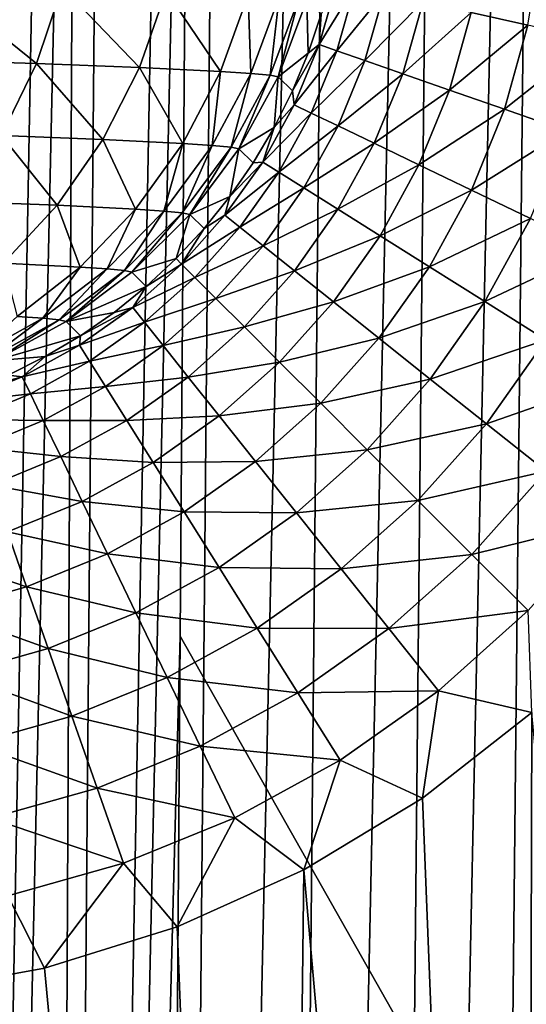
# Model space of a CAD drawing. Header units: millimetres. Extents: x -110 to 110, y 0 to 80.
# Tile 305 of 439: x 80.45 to 82.21, y 26.06 to 29.49. Entities that reach past the tile are written whole.
import ezdxf

# ---------------------------------------------------------------- set-up
doc = ezdxf.new("R2010")
doc.units = ezdxf.units.MM
doc.header["$LTSCALE"] = 59.460957
for name, color, linetype in [('127', 7, 'CONTINUOUS'), ('128', 7, 'CONTINUOUS'), ('129', 7, 'CONTINUOUS'), ('138', 7, 'CONTINUOUS'), ('30', 7, 'CONTINUOUS'), ('54', 7, 'CONTINUOUS'), ('6', 7, 'CONTINUOUS'), ('71', 7, 'CONTINUOUS'), ('74', 7, 'CONTINUOUS')]:
    doc.layers.add(name, color=color, linetype=linetype)

msp = doc.modelspace()

# ---------------------------------------------------------------- linework, layer by layer
at = {"layer": '127', "color": 7, "linetype": 'CONTINUOUS'}
for points in [[(81.3483, 29.2876, 45.205), (81.4526, 29.3701, 48.0449), (81.4481, 29.5548, 45.2079), (81.3483, 29.2876, 45.205)], [(81.4526, 29.3701, 48.0449), (81.4977, 29.5056, 48.0433), (81.4481, 29.5548, 45.2079), (81.4526, 29.3701, 48.0449)], [(81.398, 29.2382, 48.0462), (81.4526, 29.3701, 48.0449), (81.3483, 29.2876, 45.205), (81.398, 29.2382, 48.0462)], [(81.2116, 29.0372, 45.203), (81.3342, 29.1105, 48.0474), (81.3483, 29.2876, 45.205), (81.2116, 29.0372, 45.203)], [(81.3342, 29.1105, 48.0474), (81.398, 29.2382, 48.0462), (81.3483, 29.2876, 45.205), (81.3342, 29.1105, 48.0474)], [(81.2613, 28.9876, 48.0482), (81.3342, 29.1105, 48.0474), (81.2116, 29.0372, 45.203), (81.2613, 28.9876, 48.0482)], [(81.0406, 28.8088, 45.202), (81.1799, 28.8703, 48.0489), (81.2116, 29.0372, 45.203), (81.0406, 28.8088, 45.202)], [(81.1799, 28.8703, 48.0489), (81.2613, 28.9876, 48.0482), (81.2116, 29.0372, 45.203), (81.1799, 28.8703, 48.0489)], [(81.0903, 28.7591, 48.0492), (81.1799, 28.8703, 48.0489), (81.0406, 28.8088, 45.202), (81.0903, 28.7591, 48.0492)], [(80.8388, 28.6071, 45.202), (80.993, 28.6546, 48.0494), (81.0406, 28.8088, 45.202), (80.8388, 28.6071, 45.202)], [(80.993, 28.6546, 48.0494), (81.0903, 28.7591, 48.0492), (81.0406, 28.8088, 45.202), (80.993, 28.6546, 48.0494)], [(80.8885, 28.5573, 48.0492), (80.993, 28.6546, 48.0494), (80.8388, 28.6071, 45.202), (80.8885, 28.5573, 48.0492)], [(80.6105, 28.4361, 45.203), (80.8885, 28.5573, 48.0492), (80.8388, 28.6071, 45.202), (80.6105, 28.4361, 45.203)], [(80.7773, 28.4677, 48.0489), (80.8885, 28.5573, 48.0492), (80.6105, 28.4361, 45.203), (80.7773, 28.4677, 48.0489)], [(80.66, 28.3863, 48.0482), (80.7773, 28.4677, 48.0489), (80.6105, 28.4361, 45.203), (80.66, 28.3863, 48.0482)], [(80.3601, 28.2993, 45.205), (80.66, 28.3863, 48.0482), (80.6105, 28.4361, 45.203), (80.3601, 28.2993, 45.205)], [(80.5371, 28.3135, 48.0474), (80.66, 28.3863, 48.0482), (80.3601, 28.2993, 45.205), (80.5371, 28.3135, 48.0474)], [(80.4094, 28.2496, 48.0462), (80.5371, 28.3135, 48.0474), (80.3601, 28.2993, 45.205), (80.4094, 28.2496, 48.0462)]]:
    msp.add_3dface(points, dxfattribs=at)
at = {"layer": '128', "color": 7, "linetype": 'CONTINUOUS'}
for points in [[(81.244, 29.5726, 43.8944), (81.1479, 29.3057, 43.9183), (81.2529, 29.2985, 44.3406), (81.244, 29.5726, 43.8944)], [(81.3511, 29.5653, 44.3255), (81.244, 29.5726, 43.8944), (81.2529, 29.2985, 44.3406), (81.3511, 29.5653, 44.3255)], [(81.3511, 29.5653, 44.3255), (81.2529, 29.2985, 44.3406), (81.3202, 29.293, 44.771), (81.3511, 29.5653, 44.3255)], [(81.4196, 29.5601, 44.7649), (81.3511, 29.5653, 44.3255), (81.3202, 29.293, 44.771), (81.4196, 29.5601, 44.7649)], [(81.3483, 29.2876, 45.205), (81.4196, 29.5601, 44.7649), (81.3202, 29.293, 44.771), (81.3483, 29.2876, 45.205)], [(81.3483, 29.2876, 45.205), (81.4481, 29.5548, 45.2079), (81.4196, 29.5601, 44.7649), (81.3483, 29.2876, 45.205)], [(81.1479, 29.3057, 43.9183), (81.0165, 29.0554, 43.9529), (81.1185, 29.0485, 44.3632), (81.1479, 29.3057, 43.9183)], [(81.2529, 29.2985, 44.3406), (81.1479, 29.3057, 43.9183), (81.1185, 29.0485, 44.3632), (81.2529, 29.2985, 44.3406)], [(81.2529, 29.2985, 44.3406), (81.1185, 29.0485, 44.3632), (81.1841, 29.0429, 44.7814), (81.2529, 29.2985, 44.3406)], [(81.3202, 29.293, 44.771), (81.2529, 29.2985, 44.3406), (81.1841, 29.0429, 44.7814), (81.3202, 29.293, 44.771)], [(81.2116, 29.0372, 45.203), (81.3202, 29.293, 44.771), (81.1841, 29.0429, 44.7814), (81.2116, 29.0372, 45.203)], [(81.2116, 29.0372, 45.203), (81.3483, 29.2876, 45.205), (81.3202, 29.293, 44.771), (81.2116, 29.0372, 45.203)], [(81.0165, 29.0554, 43.9529), (80.8524, 28.827, 43.9976), (80.9508, 28.8203, 44.3929), (81.0165, 29.0554, 43.9529)], [(81.1185, 29.0485, 44.3632), (81.0165, 29.0554, 43.9529), (80.9508, 28.8203, 44.3929), (81.1185, 29.0485, 44.3632)], [(81.1185, 29.0485, 44.3632), (80.9508, 28.8203, 44.3929), (81.014, 28.8146, 44.7958), (81.1185, 29.0485, 44.3632)], [(81.1841, 29.0429, 44.7814), (81.1185, 29.0485, 44.3632), (81.014, 28.8146, 44.7958), (81.1841, 29.0429, 44.7814)], [(81.0406, 28.8088, 45.202), (81.1841, 29.0429, 44.7814), (81.014, 28.8146, 44.7958), (81.0406, 28.8088, 45.202)], [(81.0406, 28.8088, 45.202), (81.2116, 29.0372, 45.203), (81.1841, 29.0429, 44.7814), (81.0406, 28.8088, 45.202)], [(80.8524, 28.827, 43.9976), (80.6591, 28.6251, 44.0515), (80.753, 28.6187, 44.4291), (80.8524, 28.827, 43.9976)], [(80.9508, 28.8203, 44.3929), (80.8524, 28.827, 43.9976), (80.753, 28.6187, 44.4291), (80.9508, 28.8203, 44.3929)], [(80.9508, 28.8203, 44.3929), (80.753, 28.6187, 44.4291), (80.8134, 28.6129, 44.814), (80.9508, 28.8203, 44.3929)], [(81.014, 28.8146, 44.7958), (80.9508, 28.8203, 44.3929), (80.8134, 28.6129, 44.814), (81.014, 28.8146, 44.7958)], [(80.8388, 28.6071, 45.202), (81.014, 28.8146, 44.7958), (80.8134, 28.6129, 44.814), (80.8388, 28.6071, 45.202)], [(80.8388, 28.6071, 45.202), (81.0406, 28.8088, 45.202), (81.014, 28.8146, 44.7958), (80.8388, 28.6071, 45.202)], [(80.6591, 28.6251, 44.0515), (80.4403, 28.4537, 44.1135), (80.5293, 28.4476, 44.471), (80.6591, 28.6251, 44.0515)], [(80.753, 28.6187, 44.4291), (80.6591, 28.6251, 44.0515), (80.5293, 28.4476, 44.471), (80.753, 28.6187, 44.4291)], [(80.753, 28.6187, 44.4291), (80.5293, 28.4476, 44.471), (80.5865, 28.4419, 44.8355), (80.753, 28.6187, 44.4291)], [(80.8134, 28.6129, 44.814), (80.753, 28.6187, 44.4291), (80.5865, 28.4419, 44.8355), (80.8134, 28.6129, 44.814)], [(80.6105, 28.4361, 45.203), (80.8134, 28.6129, 44.814), (80.5865, 28.4419, 44.8355), (80.6105, 28.4361, 45.203)], [(80.6105, 28.4361, 45.203), (80.8388, 28.6071, 45.202), (80.8134, 28.6129, 44.814), (80.6105, 28.4361, 45.203)], [(80.5293, 28.4476, 44.471), (80.4403, 28.4537, 44.1135), (80.2842, 28.3106, 44.5179), (80.5293, 28.4476, 44.471)], [(80.5293, 28.4476, 44.471), (80.2842, 28.3106, 44.5179), (80.3377, 28.305, 44.86), (80.5293, 28.4476, 44.471)], [(80.5865, 28.4419, 44.8355), (80.5293, 28.4476, 44.471), (80.3377, 28.305, 44.86), (80.5865, 28.4419, 44.8355)], [(80.3601, 28.2993, 45.205), (80.5865, 28.4419, 44.8355), (80.3377, 28.305, 44.86), (80.3601, 28.2993, 45.205)], [(80.3601, 28.2993, 45.205), (80.6105, 28.4361, 45.203), (80.5865, 28.4419, 44.8355), (80.3601, 28.2993, 45.205)]]:
    msp.add_3dface(points, dxfattribs=at)
at = {"layer": '129', "color": 7, "linetype": 'CONTINUOUS'}
for points in [[(80.0777, 29.3463, 41.5911), (80.5077, 29.3334, 42.3317), (80.1619, 29.6137, 41.5414), (80.0777, 29.3463, 41.5911)], [(80.1619, 29.6137, 41.5414), (80.5077, 29.3334, 42.3317), (80.5967, 29.6006, 42.2902), (80.1619, 29.6137, 41.5414)], [(80.5077, 29.3334, 42.3317), (80.8655, 29.3198, 43.1098), (80.5967, 29.6006, 42.2902), (80.5077, 29.3334, 42.3317)], [(80.5967, 29.6006, 42.2902), (80.8655, 29.3198, 43.1098), (80.9584, 29.5869, 43.0769), (80.5967, 29.6006, 42.2902)], [(80.8655, 29.3198, 43.1098), (81.1479, 29.3057, 43.9183), (80.9584, 29.5869, 43.0769), (80.8655, 29.3198, 43.1098)], [(81.1479, 29.3057, 43.9183), (81.244, 29.5726, 43.8944), (80.9584, 29.5869, 43.0769), (81.1479, 29.3057, 43.9183)], [(80.0777, 29.3463, 41.5911), (80.386, 29.0827, 42.3905), (80.5077, 29.3334, 42.3317), (80.0777, 29.3463, 41.5911)], [(80.386, 29.0827, 42.3905), (80.7384, 29.0693, 43.1567), (80.5077, 29.3334, 42.3317), (80.386, 29.0827, 42.3905)], [(80.5077, 29.3334, 42.3317), (80.7384, 29.0693, 43.1567), (80.8655, 29.3198, 43.1098), (80.5077, 29.3334, 42.3317)], [(80.7384, 29.0693, 43.1567), (81.0165, 29.0554, 43.9529), (80.8655, 29.3198, 43.1098), (80.7384, 29.0693, 43.1567)], [(81.0165, 29.0554, 43.9529), (81.1479, 29.3057, 43.9183), (80.8655, 29.3198, 43.1098), (81.0165, 29.0554, 43.9529)], [(80.2341, 28.8538, 42.4653), (80.5797, 28.8407, 43.2168), (80.386, 29.0827, 42.3905), (80.2341, 28.8538, 42.4653)], [(80.386, 29.0827, 42.3905), (80.5797, 28.8407, 43.2168), (80.7384, 29.0693, 43.1567), (80.386, 29.0827, 42.3905)], [(80.5797, 28.8407, 43.2168), (80.8524, 28.827, 43.9976), (80.7384, 29.0693, 43.1567), (80.5797, 28.8407, 43.2168)], [(80.8524, 28.827, 43.9976), (81.0165, 29.0554, 43.9529), (80.7384, 29.0693, 43.1567), (80.8524, 28.827, 43.9976)], [(80.2341, 28.8538, 42.4653), (80.3926, 28.6384, 43.2887), (80.5797, 28.8407, 43.2168), (80.2341, 28.8538, 42.4653)], [(80.3926, 28.6384, 43.2887), (80.6591, 28.6251, 44.0515), (80.5797, 28.8407, 43.2168), (80.3926, 28.6384, 43.2887)], [(80.6591, 28.6251, 44.0515), (80.8524, 28.827, 43.9976), (80.5797, 28.8407, 43.2168), (80.6591, 28.6251, 44.0515)], [(80.4403, 28.4537, 44.1135), (80.6591, 28.6251, 44.0515), (80.3926, 28.6384, 43.2887), (80.4403, 28.4537, 44.1135)]]:
    msp.add_3dface(points, dxfattribs=at)
at = {"layer": '138', "color": 7, "linetype": 'CONTINUOUS'}
for points in [[(82.217, 29.4667, 49.5256), (82.2654, 29.7662, 49.5235), (82.02, 29.5116, 49.3282), (82.217, 29.4667, 49.5256)], [(81.4977, 29.5056, 48.0433), (81.4907, 29.3998, 48.3229), (81.5532, 29.6182, 48.3203), (81.4977, 29.5056, 48.0433)], [(81.4907, 29.3998, 48.3229), (81.6164, 29.6037, 48.5952), (81.5532, 29.6182, 48.3203), (81.4907, 29.3998, 48.3229)], [(81.5522, 29.3782, 48.5978), (81.6164, 29.6037, 48.5952), (81.4907, 29.3998, 48.3229), (81.5522, 29.3782, 48.5978)], [(81.5522, 29.3782, 48.5978), (81.7167, 29.5809, 48.8583), (81.6164, 29.6037, 48.5952), (81.5522, 29.3782, 48.5978)], [(81.6497, 29.3442, 48.8607), (81.7167, 29.5809, 48.8583), (81.5522, 29.3782, 48.5978), (81.6497, 29.3442, 48.8607)], [(81.6497, 29.3442, 48.8607), (81.8521, 29.5499, 49.1042), (81.7167, 29.5809, 48.8583), (81.6497, 29.3442, 48.8607)], [(81.7812, 29.2982, 49.1065), (81.8521, 29.5499, 49.1042), (81.6497, 29.3442, 48.8607), (81.7812, 29.2982, 49.1065)], [(81.7812, 29.2982, 49.1065), (82.02, 29.5116, 49.3282), (81.8521, 29.5499, 49.1042), (81.7812, 29.2982, 49.1065)], [(81.4977, 29.5056, 48.0433), (81.4526, 29.3701, 48.0449), (81.4907, 29.3998, 48.3229), (81.4977, 29.5056, 48.0433)], [(81.944, 29.2412, 49.3302), (82.02, 29.5116, 49.3282), (81.7812, 29.2982, 49.1065), (81.944, 29.2412, 49.3302)], [(81.944, 29.2412, 49.3302), (82.217, 29.4667, 49.5256), (82.02, 29.5116, 49.3282), (81.944, 29.2412, 49.3302)], [(82.1349, 29.1744, 49.5273), (82.217, 29.4667, 49.5256), (81.944, 29.2412, 49.3302), (82.1349, 29.1744, 49.5273)], [(82.1349, 29.1744, 49.5273), (82.4391, 29.416, 49.6926), (82.217, 29.4667, 49.5256), (82.1349, 29.1744, 49.5273)], [(81.398, 29.2382, 48.0462), (81.4041, 29.1898, 48.325), (81.4907, 29.3998, 48.3229), (81.398, 29.2382, 48.0462)], [(81.4526, 29.3701, 48.0449), (81.398, 29.2382, 48.0462), (81.4907, 29.3998, 48.3229), (81.4526, 29.3701, 48.0449)], [(81.4041, 29.1898, 48.325), (81.5522, 29.3782, 48.5978), (81.4907, 29.3998, 48.3229), (81.4041, 29.1898, 48.325)], [(82.3502, 29.0991, 49.694), (82.4391, 29.416, 49.6926), (82.1349, 29.1744, 49.5273), (82.3502, 29.0991, 49.694)], [(81.4631, 29.1614, 48.5998), (81.5522, 29.3782, 48.5978), (81.4041, 29.1898, 48.325), (81.4631, 29.1614, 48.5998)], [(81.4631, 29.1614, 48.5998), (81.6497, 29.3442, 48.8607), (81.5522, 29.3782, 48.5978), (81.4631, 29.1614, 48.5998)], [(81.5564, 29.1164, 48.8626), (81.6497, 29.3442, 48.8607), (81.4631, 29.1614, 48.5998), (81.5564, 29.1164, 48.8626)], [(81.5564, 29.1164, 48.8626), (81.7812, 29.2982, 49.1065), (81.6497, 29.3442, 48.8607), (81.5564, 29.1164, 48.8626)], [(81.6821, 29.0559, 49.1082), (81.7812, 29.2982, 49.1065), (81.5564, 29.1164, 48.8626), (81.6821, 29.0559, 49.1082)], [(81.6821, 29.0559, 49.1082), (81.944, 29.2412, 49.3302), (81.7812, 29.2982, 49.1065), (81.6821, 29.0559, 49.1082)], [(81.398, 29.2382, 48.0462), (81.3342, 29.1105, 48.0474), (81.4041, 29.1898, 48.325), (81.398, 29.2382, 48.0462)], [(81.8377, 28.981, 49.3317), (81.944, 29.2412, 49.3302), (81.6821, 29.0559, 49.1082), (81.8377, 28.981, 49.3317)], [(81.8377, 28.981, 49.3317), (82.1349, 29.1744, 49.5273), (81.944, 29.2412, 49.3302), (81.8377, 28.981, 49.3317)], [(81.3342, 29.1105, 48.0474), (81.2944, 28.9908, 48.3265), (81.4041, 29.1898, 48.325), (81.3342, 29.1105, 48.0474)], [(81.2944, 28.9908, 48.3265), (81.4631, 29.1614, 48.5998), (81.4041, 29.1898, 48.325), (81.2944, 28.9908, 48.3265)], [(81.35, 28.9558, 48.6013), (81.4631, 29.1614, 48.5998), (81.2944, 28.9908, 48.3265), (81.35, 28.9558, 48.6013)], [(81.35, 28.9558, 48.6013), (81.5564, 29.1164, 48.8626), (81.4631, 29.1614, 48.5998), (81.35, 28.9558, 48.6013)], [(82.0202, 28.8931, 49.5287), (82.1349, 29.1744, 49.5273), (81.8377, 28.981, 49.3317), (82.0202, 28.8931, 49.5287)], [(82.0202, 28.8931, 49.5287), (82.3502, 29.0991, 49.694), (82.1349, 29.1744, 49.5273), (82.0202, 28.8931, 49.5287)], [(81.3342, 29.1105, 48.0474), (81.2613, 28.9876, 48.0482), (81.2944, 28.9908, 48.3265), (81.3342, 29.1105, 48.0474)], [(81.4379, 28.9007, 48.864), (81.5564, 29.1164, 48.8626), (81.35, 28.9558, 48.6013), (81.4379, 28.9007, 48.864)], [(81.4379, 28.9007, 48.864), (81.6821, 29.0559, 49.1082), (81.5564, 29.1164, 48.8626), (81.4379, 28.9007, 48.864)], [(82.2258, 28.7941, 49.6951), (82.3502, 29.0991, 49.694), (82.0202, 28.8931, 49.5287), (82.2258, 28.7941, 49.6951)], [(81.5562, 28.8263, 49.1095), (81.6821, 29.0559, 49.1082), (81.4379, 28.9007, 48.864), (81.5562, 28.8263, 49.1095)], [(81.5562, 28.8263, 49.1095), (81.8377, 28.981, 49.3317), (81.6821, 29.0559, 49.1082), (81.5562, 28.8263, 49.1095)], [(81.1799, 28.8703, 48.0489), (81.1631, 28.8054, 48.3275), (81.2944, 28.9908, 48.3265), (81.1799, 28.8703, 48.0489)], [(81.1631, 28.8054, 48.3275), (81.35, 28.9558, 48.6013), (81.2944, 28.9908, 48.3265), (81.1631, 28.8054, 48.3275)], [(81.2613, 28.9876, 48.0482), (81.1799, 28.8703, 48.0489), (81.2944, 28.9908, 48.3265), (81.2613, 28.9876, 48.0482)], [(81.2145, 28.7644, 48.6022), (81.35, 28.9558, 48.6013), (81.1631, 28.8054, 48.3275), (81.2145, 28.7644, 48.6022)], [(81.2145, 28.7644, 48.6022), (81.4379, 28.9007, 48.864), (81.35, 28.9558, 48.6013), (81.2145, 28.7644, 48.6022)], [(81.7026, 28.7343, 49.3329), (81.8377, 28.981, 49.3317), (81.5562, 28.8263, 49.1095), (81.7026, 28.7343, 49.3329)], [(81.7026, 28.7343, 49.3329), (82.0202, 28.8931, 49.5287), (81.8377, 28.981, 49.3317), (81.7026, 28.7343, 49.3329)], [(81.2957, 28.6996, 48.8648), (81.4379, 28.9007, 48.864), (81.2145, 28.7644, 48.6022), (81.2957, 28.6996, 48.8648)], [(81.2957, 28.6996, 48.8648), (81.5562, 28.8263, 49.1095), (81.4379, 28.9007, 48.864), (81.2957, 28.6996, 48.8648)], [(81.8742, 28.6265, 49.5297), (82.0202, 28.8931, 49.5287), (81.7026, 28.7343, 49.3329), (81.8742, 28.6265, 49.5297)], [(81.8742, 28.6265, 49.5297), (82.2258, 28.7941, 49.6951), (82.0202, 28.8931, 49.5287), (81.8742, 28.6265, 49.5297)], [(81.1799, 28.8703, 48.0489), (81.0903, 28.7591, 48.0492), (81.1631, 28.8054, 48.3275), (81.1799, 28.8703, 48.0489)], [(81.4051, 28.6124, 49.1103), (81.5562, 28.8263, 49.1095), (81.2957, 28.6996, 48.8648), (81.4051, 28.6124, 49.1103)], [(81.4051, 28.6124, 49.1103), (81.7026, 28.7343, 49.3329), (81.5562, 28.8263, 49.1095), (81.4051, 28.6124, 49.1103)], [(81.0903, 28.7591, 48.0492), (81.0117, 28.6359, 48.3278), (81.1631, 28.8054, 48.3275), (81.0903, 28.7591, 48.0492)], [(81.0117, 28.6359, 48.3278), (81.2145, 28.7644, 48.6022), (81.1631, 28.8054, 48.3275), (81.0117, 28.6359, 48.3278)], [(82.0675, 28.505, 49.6959), (82.2258, 28.7941, 49.6951), (81.8742, 28.6265, 49.5297), (82.0675, 28.505, 49.6959)], [(82.0675, 28.505, 49.6959), (82.4505, 28.6859, 49.8277), (82.2258, 28.7941, 49.6951), (82.0675, 28.505, 49.6959)], [(81.0903, 28.7591, 48.0492), (80.993, 28.6546, 48.0494), (81.0117, 28.6359, 48.3278), (81.0903, 28.7591, 48.0492)], [(81.0583, 28.5894, 48.6024), (81.2145, 28.7644, 48.6022), (81.0117, 28.6359, 48.3278), (81.0583, 28.5894, 48.6024)], [(81.0583, 28.5894, 48.6024), (81.2957, 28.6996, 48.8648), (81.2145, 28.7644, 48.6022), (81.0583, 28.5894, 48.6024)], [(81.5403, 28.5046, 49.3336), (81.7026, 28.7343, 49.3329), (81.4051, 28.6124, 49.1103), (81.5403, 28.5046, 49.3336)], [(81.5403, 28.5046, 49.3336), (81.8742, 28.6265, 49.5297), (81.7026, 28.7343, 49.3329), (81.5403, 28.5046, 49.3336)], [(81.1317, 28.5159, 48.8651), (81.2957, 28.6996, 48.8648), (81.0583, 28.5894, 48.6024), (81.1317, 28.5159, 48.8651)], [(81.1317, 28.5159, 48.8651), (81.4051, 28.6124, 49.1103), (81.2957, 28.6996, 48.8648), (81.1317, 28.5159, 48.8651)], [(82.2788, 28.3723, 49.8284), (82.4505, 28.6859, 49.8277), (82.0675, 28.505, 49.6959), (82.2788, 28.3723, 49.8284)], [(80.993, 28.6546, 48.0494), (80.8885, 28.5573, 48.0492), (81.0117, 28.6359, 48.3278), (80.993, 28.6546, 48.0494)], [(80.8885, 28.5573, 48.0492), (80.8423, 28.4846, 48.3275), (81.0117, 28.6359, 48.3278), (80.8885, 28.5573, 48.0492)], [(80.8423, 28.4846, 48.3275), (81.0583, 28.5894, 48.6024), (81.0117, 28.6359, 48.3278), (80.8423, 28.4846, 48.3275)], [(81.2306, 28.417, 49.1105), (81.4051, 28.6124, 49.1103), (81.1317, 28.5159, 48.8651), (81.2306, 28.417, 49.1105)], [(81.2306, 28.417, 49.1105), (81.5403, 28.5046, 49.3336), (81.4051, 28.6124, 49.1103), (81.2306, 28.417, 49.1105)], [(81.6988, 28.3782, 49.5303), (81.8742, 28.6265, 49.5297), (81.5403, 28.5046, 49.3336), (81.6988, 28.3782, 49.5303)], [(81.6988, 28.3782, 49.5303), (82.0675, 28.505, 49.6959), (81.8742, 28.6265, 49.5297), (81.6988, 28.3782, 49.5303)], [(80.8833, 28.4331, 48.6022), (81.0583, 28.5894, 48.6024), (80.8423, 28.4846, 48.3275), (80.8833, 28.4331, 48.6022)], [(80.8833, 28.4331, 48.6022), (81.1317, 28.5159, 48.8651), (81.0583, 28.5894, 48.6024), (80.8833, 28.4331, 48.6022)], [(80.8885, 28.5573, 48.0492), (80.7773, 28.4677, 48.0489), (80.8423, 28.4846, 48.3275), (80.8885, 28.5573, 48.0492)], [(80.948, 28.3519, 48.8648), (81.1317, 28.5159, 48.8651), (80.8833, 28.4331, 48.6022), (80.948, 28.3519, 48.8648)], [(80.948, 28.3519, 48.8648), (81.2306, 28.417, 49.1105), (81.1317, 28.5159, 48.8651), (80.948, 28.3519, 48.8648)], [(80.66, 28.3863, 48.0482), (80.6569, 28.3532, 48.3265), (80.8423, 28.4846, 48.3275), (80.66, 28.3863, 48.0482)], [(80.6569, 28.3532, 48.3265), (80.8833, 28.4331, 48.6022), (80.8423, 28.4846, 48.3275), (80.6569, 28.3532, 48.3265)], [(80.7773, 28.4677, 48.0489), (80.66, 28.3863, 48.0482), (80.8423, 28.4846, 48.3275), (80.7773, 28.4677, 48.0489)], [(81.353, 28.2946, 49.3338), (81.5403, 28.5046, 49.3336), (81.2306, 28.417, 49.1105), (81.353, 28.2946, 49.3338)], [(81.353, 28.2946, 49.3338), (81.6988, 28.3782, 49.5303), (81.5403, 28.5046, 49.3336), (81.353, 28.2946, 49.3338)], [(81.8774, 28.2357, 49.6964), (82.0675, 28.505, 49.6959), (81.6988, 28.3782, 49.5303), (81.8774, 28.2357, 49.6964)], [(81.8774, 28.2357, 49.6964), (82.2788, 28.3723, 49.8284), (82.0675, 28.505, 49.6959), (81.8774, 28.2357, 49.6964)], [(80.6918, 28.2976, 48.6013), (80.8833, 28.4331, 48.6022), (80.6569, 28.3532, 48.3265), (80.6918, 28.2976, 48.6013)], [(80.6918, 28.2976, 48.6013), (80.948, 28.3519, 48.8648), (80.8833, 28.4331, 48.6022), (80.6918, 28.2976, 48.6013)], [(81.0352, 28.2426, 49.1103), (81.2306, 28.417, 49.1105), (80.948, 28.3519, 48.8648), (81.0352, 28.2426, 49.1103)], [(81.0352, 28.2426, 49.1103), (81.353, 28.2946, 49.3338), (81.2306, 28.417, 49.1105), (81.0352, 28.2426, 49.1103)], [(80.66, 28.3863, 48.0482), (80.5371, 28.3135, 48.0474), (80.6569, 28.3532, 48.3265), (80.66, 28.3863, 48.0482)], [(81.4964, 28.1513, 49.5305), (81.6988, 28.3782, 49.5303), (81.353, 28.2946, 49.3338), (81.4964, 28.1513, 49.5305)], [(81.4964, 28.1513, 49.5305), (81.8774, 28.2357, 49.6964), (81.6988, 28.3782, 49.5303), (81.4964, 28.1513, 49.5305)], [(82.0726, 28.0801, 49.8287), (82.2788, 28.3723, 49.8284), (81.8774, 28.2357, 49.6964), (82.0726, 28.0801, 49.8287)], [(82.0726, 28.0801, 49.8287), (82.5038, 28.231, 49.9243), (82.2788, 28.3723, 49.8284), (82.0726, 28.0801, 49.8287)], [(80.5371, 28.3135, 48.0474), (80.4579, 28.2435, 48.325), (80.6569, 28.3532, 48.3265), (80.5371, 28.3135, 48.0474)], [(80.4579, 28.2435, 48.325), (80.6918, 28.2976, 48.6013), (80.6569, 28.3532, 48.3265), (80.4579, 28.2435, 48.325)], [(80.747, 28.2098, 48.864), (80.948, 28.3519, 48.8648), (80.6918, 28.2976, 48.6013), (80.747, 28.2098, 48.864)], [(80.747, 28.2098, 48.864), (81.0352, 28.2426, 49.1103), (80.948, 28.3519, 48.8648), (80.747, 28.2098, 48.864)], [(80.5371, 28.3135, 48.0474), (80.4094, 28.2496, 48.0462), (80.4579, 28.2435, 48.325), (80.5371, 28.3135, 48.0474)], [(80.4863, 28.1845, 48.5998), (80.6918, 28.2976, 48.6013), (80.4579, 28.2435, 48.325), (80.4863, 28.1845, 48.5998)], [(80.4863, 28.1845, 48.5998), (80.747, 28.2098, 48.864), (80.6918, 28.2976, 48.6013), (80.4863, 28.1845, 48.5998)], [(81.1431, 28.1073, 49.3336), (81.353, 28.2946, 49.3338), (81.0352, 28.2426, 49.1103), (81.1431, 28.1073, 49.3336)], [(81.1431, 28.1073, 49.3336), (81.4964, 28.1513, 49.5305), (81.353, 28.2946, 49.3338), (81.1431, 28.1073, 49.3336)], [(80.2775, 28.195, 48.0449), (80.2479, 28.1569, 48.3229), (80.4579, 28.2435, 48.325), (80.2775, 28.195, 48.0449)], [(80.2479, 28.1569, 48.3229), (80.4863, 28.1845, 48.5998), (80.4579, 28.2435, 48.325), (80.2479, 28.1569, 48.3229)], [(80.4094, 28.2496, 48.0462), (80.2775, 28.195, 48.0449), (80.4579, 28.2435, 48.325), (80.4094, 28.2496, 48.0462)], [(80.8213, 28.0915, 49.1095), (81.0352, 28.2426, 49.1103), (80.747, 28.2098, 48.864), (80.8213, 28.0915, 49.1095)], [(80.8213, 28.0915, 49.1095), (81.1431, 28.1073, 49.3336), (81.0352, 28.2426, 49.1103), (80.8213, 28.0915, 49.1095)], [(81.6579, 27.9897, 49.6966), (81.8774, 28.2357, 49.6964), (81.4964, 28.1513, 49.5305), (81.6579, 27.9897, 49.6966)], [(81.6579, 27.9897, 49.6966), (82.0726, 28.0801, 49.8287), (81.8774, 28.2357, 49.6964), (81.6579, 27.9897, 49.6966)], [(80.5312, 28.0913, 48.8626), (80.747, 28.2098, 48.864), (80.4863, 28.1845, 48.5998), (80.5312, 28.0913, 48.8626)], [(80.5312, 28.0913, 48.8626), (80.8213, 28.0915, 49.1095), (80.747, 28.2098, 48.864), (80.5312, 28.0913, 48.8626)], [(82.2803, 27.9145, 49.9246), (82.5038, 28.231, 49.9243), (82.0726, 28.0801, 49.8287), (82.2803, 27.9145, 49.9246)], [(80.2694, 28.0954, 48.5978), (80.4863, 28.1845, 48.5998), (80.2479, 28.1569, 48.3229), (80.2694, 28.0954, 48.5978)], [(80.2694, 28.0954, 48.5978), (80.5312, 28.0913, 48.8626), (80.4863, 28.1845, 48.5998), (80.2694, 28.0954, 48.5978)], [(81.2695, 27.9488, 49.5303), (81.4964, 28.1513, 49.5305), (81.1431, 28.1073, 49.3336), (81.2695, 27.9488, 49.5303)], [(81.2695, 27.9488, 49.5303), (81.6579, 27.9897, 49.6966), (81.4964, 28.1513, 49.5305), (81.2695, 27.9488, 49.5303)], [(80.9133, 27.945, 49.3329), (81.1431, 28.1073, 49.3336), (80.8213, 28.0915, 49.1095), (80.9133, 27.945, 49.3329)], [(80.9133, 27.945, 49.3329), (81.2695, 27.9488, 49.5303), (81.1431, 28.1073, 49.3336), (80.9133, 27.945, 49.3329)], [(80.3035, 27.9979, 48.8607), (80.5312, 28.0913, 48.8626), (80.2694, 28.0954, 48.5978), (80.3035, 27.9979, 48.8607)], [(80.3035, 27.9979, 48.8607), (80.5917, 27.9656, 49.1082), (80.5312, 28.0913, 48.8626), (80.3035, 27.9979, 48.8607)], [(80.5917, 27.9656, 49.1082), (80.8213, 28.0915, 49.1095), (80.5312, 28.0913, 48.8626), (80.5917, 27.9656, 49.1082)], [(80.5917, 27.9656, 49.1082), (80.9133, 27.945, 49.3329), (80.8213, 28.0915, 49.1095), (80.5917, 27.9656, 49.1082)], [(81.8344, 27.8132, 49.8289), (82.0726, 28.0801, 49.8287), (81.6579, 27.9897, 49.6966), (81.8344, 27.8132, 49.8289)], [(81.8344, 27.8132, 49.8289), (82.2803, 27.9145, 49.9246), (82.0726, 28.0801, 49.8287), (81.8344, 27.8132, 49.8289)], [(80.3495, 27.8665, 49.1065), (80.5917, 27.9656, 49.1082), (80.3035, 27.9979, 48.8607), (80.3495, 27.8665, 49.1065)], [(80.3495, 27.8665, 49.1065), (80.6667, 27.8099, 49.3317), (80.5917, 27.9656, 49.1082), (80.3495, 27.8665, 49.1065)], [(80.6667, 27.8099, 49.3317), (80.9133, 27.945, 49.3329), (80.5917, 27.9656, 49.1082), (80.6667, 27.8099, 49.3317)], [(81.4119, 27.7702, 49.6964), (81.6579, 27.9897, 49.6966), (81.2695, 27.9488, 49.5303), (81.4119, 27.7702, 49.6964)], [(81.4119, 27.7702, 49.6964), (81.8344, 27.8132, 49.8289), (81.6579, 27.9897, 49.6966), (81.4119, 27.7702, 49.6964)], [(80.6667, 27.8099, 49.3317), (81.0211, 27.7735, 49.5297), (80.9133, 27.945, 49.3329), (80.6667, 27.8099, 49.3317)], [(81.0211, 27.7735, 49.5297), (81.2695, 27.9488, 49.5303), (80.9133, 27.945, 49.3329), (81.0211, 27.7735, 49.5297)], [(81.0211, 27.7735, 49.5297), (81.4119, 27.7702, 49.6964), (81.2695, 27.9488, 49.5303), (81.0211, 27.7735, 49.5297)], [(82.0223, 27.6253, 49.9247), (82.2803, 27.9145, 49.9246), (81.8344, 27.8132, 49.8289), (82.0223, 27.6253, 49.9247)], [(82.0223, 27.6253, 49.9247), (82.4965, 27.742, 49.982), (82.2803, 27.9145, 49.9246), (82.0223, 27.6253, 49.9247)], [(80.4064, 27.7037, 49.3302), (80.6667, 27.8099, 49.3317), (80.3495, 27.8665, 49.1065), (80.4064, 27.7037, 49.3302)], [(80.4064, 27.7037, 49.3302), (80.7545, 27.6275, 49.5287), (80.6667, 27.8099, 49.3317), (80.4064, 27.7037, 49.3302)], [(80.7545, 27.6275, 49.5287), (81.0211, 27.7735, 49.5297), (80.6667, 27.8099, 49.3317), (80.7545, 27.6275, 49.5287)], [(81.5675, 27.5751, 49.8287), (81.8344, 27.8132, 49.8289), (81.4119, 27.7702, 49.6964), (81.5675, 27.5751, 49.8287)], [(81.5675, 27.5751, 49.8287), (82.0223, 27.6253, 49.9247), (81.8344, 27.8132, 49.8289), (81.5675, 27.5751, 49.8287)], [(80.7545, 27.6275, 49.5287), (81.1426, 27.5801, 49.6959), (81.0211, 27.7735, 49.5297), (80.7545, 27.6275, 49.5287)], [(81.1426, 27.5801, 49.6959), (81.4119, 27.7702, 49.6964), (81.0211, 27.7735, 49.5297), (81.1426, 27.5801, 49.6959)], [(81.1426, 27.5801, 49.6959), (81.5675, 27.5751, 49.8287), (81.4119, 27.7702, 49.6964), (81.1426, 27.5801, 49.6959)], [(82.2179, 27.4298, 49.9821), (82.4965, 27.742, 49.982), (82.0223, 27.6253, 49.9247), (82.2179, 27.4298, 49.9821)], [(80.136, 27.6276, 49.3282), (80.4732, 27.5127, 49.5273), (80.4064, 27.7037, 49.3302), (80.136, 27.6276, 49.3282)], [(80.4732, 27.5127, 49.5273), (80.7545, 27.6275, 49.5287), (80.4064, 27.7037, 49.3302), (80.4732, 27.5127, 49.5273)], [(80.181, 27.4307, 49.5256), (80.4732, 27.5127, 49.5273), (80.136, 27.6276, 49.3282), (80.181, 27.4307, 49.5256)], [(80.4732, 27.5127, 49.5273), (80.8535, 27.4218, 49.6951), (80.7545, 27.6275, 49.5287), (80.4732, 27.5127, 49.5273)], [(80.8535, 27.4218, 49.6951), (81.1426, 27.5801, 49.6959), (80.7545, 27.6275, 49.5287), (80.8535, 27.4218, 49.6951)], [(81.7332, 27.3673, 49.9246), (82.0223, 27.6253, 49.9247), (81.5675, 27.5751, 49.8287), (81.7332, 27.3673, 49.9246)], [(81.7332, 27.3673, 49.9246), (82.2179, 27.4298, 49.9821), (82.0223, 27.6253, 49.9247), (81.7332, 27.3673, 49.9246)], [(80.8535, 27.4218, 49.6951), (81.2753, 27.3688, 49.8284), (81.1426, 27.5801, 49.6959), (80.8535, 27.4218, 49.6951)], [(81.2753, 27.3688, 49.8284), (81.5675, 27.5751, 49.8287), (81.1426, 27.5801, 49.6959), (81.2753, 27.3688, 49.8284)], [(81.2753, 27.3688, 49.8284), (81.7332, 27.3673, 49.9246), (81.5675, 27.5751, 49.8287), (81.2753, 27.3688, 49.8284)], [(80.181, 27.4307, 49.5256), (80.5486, 27.2975, 49.694), (80.4732, 27.5127, 49.5273), (80.181, 27.4307, 49.5256)], [(80.5486, 27.2975, 49.694), (80.8535, 27.4218, 49.6951), (80.4732, 27.5127, 49.5273), (80.5486, 27.2975, 49.694)], [(80.2316, 27.2085, 49.6926), (80.5486, 27.2975, 49.694), (80.181, 27.4307, 49.5256), (80.2316, 27.2085, 49.6926)], [(80.5486, 27.2975, 49.694), (80.9617, 27.1971, 49.8277), (80.8535, 27.4218, 49.6951), (80.5486, 27.2975, 49.694)], [(80.9617, 27.1971, 49.8277), (81.2753, 27.3688, 49.8284), (80.8535, 27.4218, 49.6951), (80.9617, 27.1971, 49.8277)], [(81.9056, 27.1511, 49.982), (82.2179, 27.4298, 49.9821), (81.7332, 27.3673, 49.9246), (81.9056, 27.1511, 49.982)], [(81.9056, 27.1511, 49.982), (82.2308, 27.0752, 50), (82.2179, 27.4298, 49.9821), (81.9056, 27.1511, 49.982)], [(80.9617, 27.1971, 49.8277), (81.4167, 27.1439, 49.9243), (81.2753, 27.3688, 49.8284), (80.9617, 27.1971, 49.8277)], [(81.4167, 27.1439, 49.9243), (81.7332, 27.3673, 49.9246), (81.2753, 27.3688, 49.8284), (81.4167, 27.1439, 49.9243)], [(81.4167, 27.1439, 49.9243), (81.9056, 27.1511, 49.982), (81.7332, 27.3673, 49.9246), (81.4167, 27.1439, 49.9243)], [(80.2316, 27.2085, 49.6926), (80.6309, 27.0622, 49.8269), (80.5486, 27.2975, 49.694), (80.2316, 27.2085, 49.6926)], [(80.6309, 27.0622, 49.8269), (80.9617, 27.1971, 49.8277), (80.5486, 27.2975, 49.694), (80.6309, 27.0622, 49.8269)], [(80.2871, 26.9657, 49.8258), (80.6309, 27.0622, 49.8269), (80.2316, 27.2085, 49.6926), (80.2871, 26.9657, 49.8258)], [(80.6309, 27.0622, 49.8269), (81.077, 26.9578, 49.9239), (80.9617, 27.1971, 49.8277), (80.6309, 27.0622, 49.8269)], [(81.077, 26.9578, 49.9239), (81.4167, 27.1439, 49.9243), (80.9617, 27.1971, 49.8277), (81.077, 26.9578, 49.9239)], [(81.077, 26.9578, 49.9239), (81.5638, 26.9097, 49.9819), (81.4167, 27.1439, 49.9243), (81.077, 26.9578, 49.9239)], [(81.5638, 26.9097, 49.9819), (81.9056, 27.1511, 49.982), (81.4167, 27.1439, 49.9243), (81.5638, 26.9097, 49.9819)], [(81.5638, 26.9097, 49.9819), (81.8505, 26.7773, 50), (81.9056, 27.1511, 49.982), (81.5638, 26.9097, 49.9819)], [(81.8505, 26.7773, 50), (82.2308, 27.0752, 50), (81.9056, 27.1511, 49.982), (81.8505, 26.7773, 50)], [(80.2871, 26.9657, 49.8258), (80.7185, 26.8116, 49.9233), (80.6309, 27.0622, 49.8269), (80.2871, 26.9657, 49.8258)], [(80.7185, 26.8116, 49.9233), (81.077, 26.9578, 49.9239), (80.6309, 27.0622, 49.8269), (80.7185, 26.8116, 49.9233)], [(80.3461, 26.707, 49.9226), (80.7185, 26.8116, 49.9233), (80.2871, 26.9657, 49.8258), (80.3461, 26.707, 49.9226)], [(80.7185, 26.8116, 49.9233), (81.1969, 26.7087, 49.9817), (81.077, 26.9578, 49.9239), (80.7185, 26.8116, 49.9233)], [(81.1969, 26.7087, 49.9817), (81.5638, 26.9097, 49.9819), (81.077, 26.9578, 49.9239), (81.1969, 26.7087, 49.9817)], [(81.1969, 26.7087, 49.9817), (81.437, 26.5273, 50), (81.5638, 26.9097, 49.9819), (81.1969, 26.7087, 49.9817)], [(81.437, 26.5273, 50), (81.8505, 26.7773, 50), (81.5638, 26.9097, 49.9819), (81.437, 26.5273, 50)], [(80.3461, 26.707, 49.9226), (80.8098, 26.5507, 49.9814), (80.7185, 26.8116, 49.9233), (80.3461, 26.707, 49.9226)], [(80.8098, 26.5507, 49.9814), (81.1969, 26.7087, 49.9817), (80.7185, 26.8116, 49.9233), (80.8098, 26.5507, 49.9814)], [(80.4076, 26.4375, 49.981), (80.8098, 26.5507, 49.9814), (80.3461, 26.707, 49.9226), (80.4076, 26.4375, 49.981)], [(80.8098, 26.5507, 49.9814), (80.9965, 26.3292, 50), (81.1969, 26.7087, 49.9817), (80.8098, 26.5507, 49.9814)], [(80.9965, 26.3292, 50), (81.437, 26.5273, 50), (81.1969, 26.7087, 49.9817), (80.9965, 26.3292, 50)], [(80.4076, 26.4375, 49.981), (80.535, 26.1855, 50), (80.8098, 26.5507, 49.9814), (80.4076, 26.4375, 49.981)], [(80.535, 26.1855, 50), (80.9965, 26.3292, 50), (80.8098, 26.5507, 49.9814), (80.535, 26.1855, 50)], [(80.0593, 26.0985, 50), (80.535, 26.1855, 50), (80.4076, 26.4375, 49.981), (80.0593, 26.0985, 50)]]:
    msp.add_3dface(points, dxfattribs=at)
at = {"layer": '30', "color": 7, "linetype": 'CONTINUOUS'}
for points in [[(80.1193, 9.2948, 37.6026), (80.6814, 40, 37.3826), (80.5315, 9.2948, 37.9727), (80.1193, 9.2948, 37.6026)], [(80.2463, 40, 37.0102), (80.6814, 40, 37.3826), (80.1193, 9.2948, 37.6026), (80.2463, 40, 37.0102)], [(80.5315, 9.2948, 37.9727), (81.0987, 40, 37.775), (81.0076, 27.3409, 37.996), (80.5315, 9.2948, 37.9727)], [(80.6814, 40, 37.3826), (81.0987, 40, 37.775), (80.5315, 9.2948, 37.9727), (80.6814, 40, 37.3826)], [(80.9177, 14.9825, 38.2117), (80.5315, 9.2948, 37.9727), (81.0076, 27.3409, 37.996), (80.9177, 14.9825, 38.2117)]]:
    msp.add_3dface(points, dxfattribs=at)
at = {"layer": '54', "color": 7, "linetype": 'CONTINUOUS'}
for points in [[(80.8001, 40, -37.4906), (80.3768, 40, -37.1182), (80.1193, 9.2948, -37.6026), (80.8001, 40, -37.4906)], [(80.5315, 9.2948, -37.9727), (80.8001, 40, -37.4906), (80.1193, 9.2948, -37.6026), (80.5315, 9.2948, -37.9727)], [(81.2059, 40, -37.882), (80.8001, 40, -37.4906), (80.5315, 9.2948, -37.9727), (81.2059, 40, -37.882)], [(80.9256, 9.2948, -38.362), (81.2059, 40, -37.882), (80.5315, 9.2948, -37.9727), (80.9256, 9.2948, -38.362)], [(81.5932, 40, -38.2917), (81.2059, 40, -37.882), (80.9256, 9.2948, -38.362), (81.5932, 40, -38.2917)], [(81.3009, 9.2948, -38.7694), (81.5932, 40, -38.2917), (80.9256, 9.2948, -38.362), (81.3009, 9.2948, -38.7694)], [(81.9612, 40, -38.7188), (81.5932, 40, -38.2917), (81.3009, 9.2948, -38.7694), (81.9612, 40, -38.7188)], [(81.6566, 9.2948, -39.1941), (81.9612, 40, -38.7188), (81.3009, 9.2948, -38.7694), (81.6566, 9.2948, -39.1941)], [(82.3092, 40, -39.1623), (81.9612, 40, -38.7188), (81.6566, 9.2948, -39.1941), (82.3092, 40, -39.1623)], [(81.9917, 9.2948, -39.6352), (82.3092, 40, -39.1623), (81.6566, 9.2948, -39.1941), (81.9917, 9.2948, -39.6352)], [(82.6364, 40, -39.6214), (82.3092, 40, -39.1623), (81.9917, 9.2948, -39.6352), (82.6364, 40, -39.6214)], [(82.3057, 9.2948, -40.0916), (82.6364, 40, -39.6214), (81.9917, 9.2948, -39.6352), (82.3057, 9.2948, -40.0916)]]:
    msp.add_3dface(points, dxfattribs=at)
at = {"layer": '6', "color": 7, "linetype": 'CONTINUOUS'}
for points in [[(110, 0, -55), (-110, 0, -55), (110, 80, -55), (110, 0, -55)], [(110, 80, -55), (-110, 0, -55), (-110, 80, -55), (110, 80, -55)]]:
    msp.add_3dface(points, dxfattribs=at)
at = {"layer": '71', "color": 7, "linetype": 'CONTINUOUS'}
for points in [[(81.0076, 27.3409, 37.996), (81.0987, 40, 37.775), (88, 14.9825, 38.2117), (81.0076, 27.3409, 37.996)], [(88, 14.9825, 38.2117), (81.0987, 40, 37.775), (88, 40, 37.775), (88, 14.9825, 38.2117)], [(80.9177, 14.9825, 38.2117), (81.0076, 27.3409, 37.996), (88, 14.9825, 38.2117), (80.9177, 14.9825, 38.2117)]]:
    msp.add_3dface(points, dxfattribs=at)
at = {"layer": '74', "color": 7, "linetype": 'CONTINUOUS'}
for points in [[(82.2308, 27.0752, 50), (81.8505, 26.7773, 50), (82.2054, 17.8252, 50), (82.2308, 27.0752, 50)], [(83.0721, 17.9523, 50), (82.2308, 27.0752, 50), (82.2054, 17.8252, 50), (83.0721, 17.9523, 50)], [(81.8505, 26.7773, 50), (81.437, 26.5273, 50), (82.2054, 17.8252, 50), (81.8505, 26.7773, 50)], [(80.9965, 26.3292, 50), (81.3314, 17.7827, 50), (81.437, 26.5273, 50), (80.9965, 26.3292, 50)], [(81.437, 26.5273, 50), (81.3314, 17.7827, 50), (82.2054, 17.8252, 50), (81.437, 26.5273, 50)], [(80.535, 26.1855, 50), (81.3314, 17.7827, 50), (80.9965, 26.3292, 50), (80.535, 26.1855, 50)], [(80.0593, 26.0985, 50), (81.3314, 17.7827, 50), (80.535, 26.1855, 50), (80.0593, 26.0985, 50)], [(79.5787, 26.0695, 50), (81.3314, 17.7827, 50), (80.0593, 26.0985, 50), (79.5787, 26.0695, 50)], [(77.4782, 26.0695, 50), (81.3314, 17.7827, 50), (79.5787, 26.0695, 50), (77.4782, 26.0695, 50)], [(77.4784, 26.0521, 50), (81.3314, 17.7827, 50), (77.4782, 26.0695, 50), (77.4784, 26.0521, 50)]]:
    msp.add_3dface(points, dxfattribs=at)

doc.saveas('drawing.dxf')
